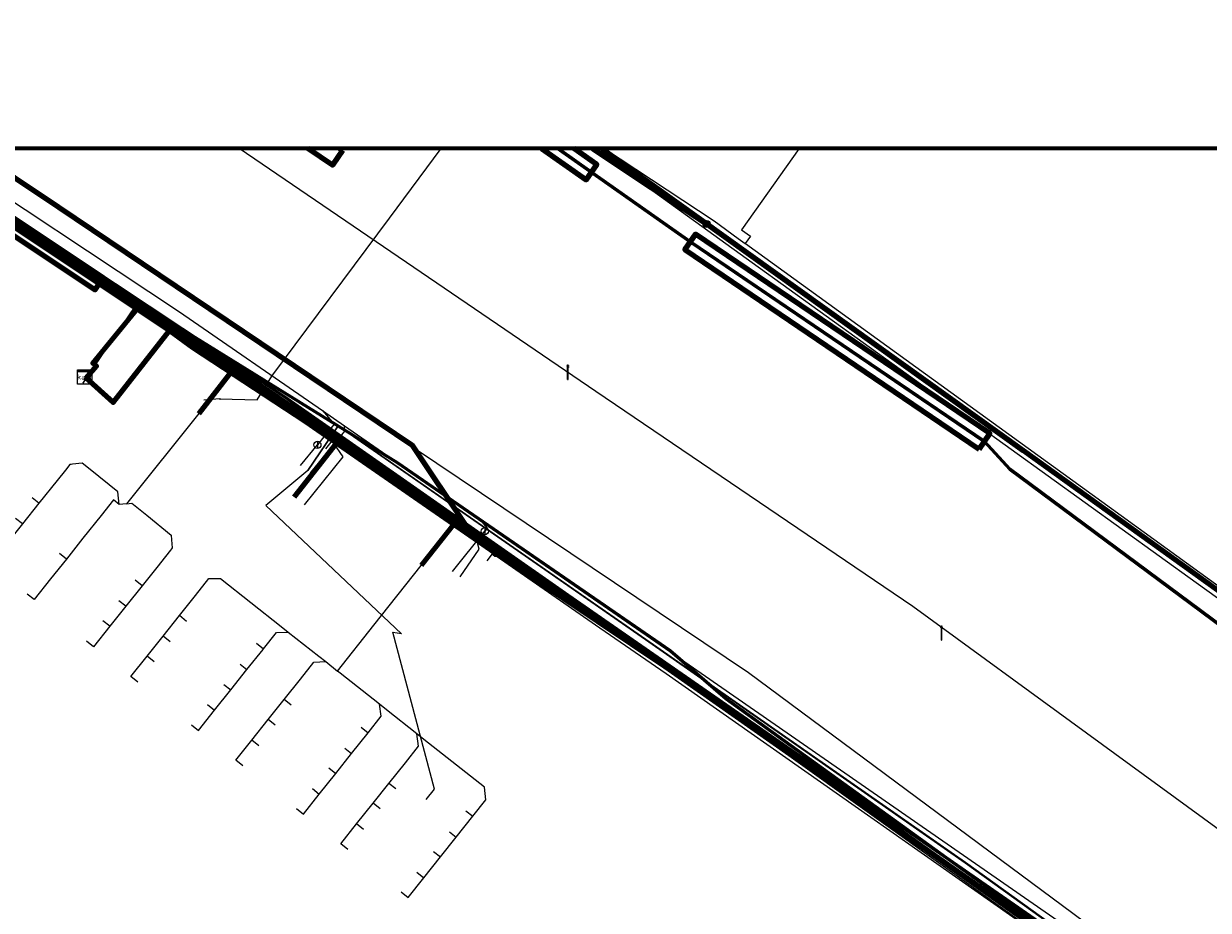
# Model space of a CAD drawing. Extents: x 152558 to 154479, y 462974 to 463683.
# Tile 587 of 638: x 154108 to 154174, y 463633 to 463683. Entities that reach past the tile are written whole.
import ezdxf
from ezdxf.enums import TextEntityAlignment as Align
from ezdxf.lldxf.tags import DXFTag

# ---------------------------------------------------------------- set-up
doc = ezdxf.new("R2010")
doc.units = 0
doc.header["$LTSCALE"] = 0.2
doc.layers.get('0').update_dxf_attribs({"linetype": 'CONTINUOUS'})
for name, color, linetype, lineweight in [('B-RO-KL-DATA_COAXIAAL_17_ZIGGO BV-G', 90, 'KL-DATA-N', 18), ('B-RO-KL-DATA_COAXIAAL_7_ZIGGO BV-G', 90, 'KL-DATA-N', 18), ('B-RO-KL-DATA_EUROFIBER NEDERLAND BV-G', 90, 'KL-DATA-N', 18), ('B-RO-KL-DATA_HULPSTUK_EUROFIBER NEDERLAND BV-S', 90, 'CONTINUOUS', 25), ('B-RO-KL-DATA_HULPSTUK_KPN BV-S', 90, 'CONTINUOUS', 25), ('B-RO-KL-DATA_HULPSTUK_REGGEFIBER OPERATOR BV-S', 90, 'CONTINUOUS', 25), ('B-RO-KL-DATA_HULPSTUK_ZIGGO BV-S', 90, 'CONTINUOUS', 25), ('B-RO-KL-DATA_KABELBED_KPN BV-G', 90, 'CONTINUOUS', 100), ('B-RO-KL-DATA_KABELBED_ZIGGO BV-G', 90, 'CONTINUOUS', 100), ('B-RO-KL-DATA_MANTELBUIS_PVC_2_KPN BV-G', 90, 'CONTINUOUS', 100), ('B-RO-KL-DATA_REGGEFIBER OPERATOR BV-G', 90, 'KL-DATA-N', 18), ('B-RO-KL-DATA_STEDIN NETBEHEER BV-G', 90, 'KL-DATA-N', 18), ('B-RO-KL-ET_HS_50 KV_STEDIN NETBEHEER BV-G', 10, 'KL-HS-N', 18), ('B-RO-KL-ET_HS_MANTELBUIS_PVC_125_STEDIN NETBEHEER BV-G', 10, 'CONTINUOUS', 100), ('B-RO-KL-ET_LS_400 V_STEDIN NETBEHEER BV-G', 190, 'KL-LS-N', 18), ('B-RO-KL-ET_LS_GEMEENTE AMERSFOORT-S', 190, 'CONTINUOUS', 25), ('B-RO-KL-ET_LS_HULPSTUK_STEDIN NETBEHEER BV-S', 190, 'CONTINUOUS', 25), ('B-RO-KL-ET_LS_KABELBED_GEMEENTE AMERSFOORT-G', 190, 'CONTINUOUS', 100), ('B-RO-KL-ET_LS_MANTELBUIS_GEMEENTE AMERSFOORT-G', 190, 'CONTINUOUS', 100), ('B-RO-KL-ET_LS_MANTELBUIS_PVC_125_STEDIN NETBEHEER BV-G', 190, 'CONTINUOUS', 100), ('B-RO-KL-ET_MS_10 KV_STEDIN NETBEHEER BV-G', 130, 'KL-MS-N', 18), ('B-RO-KL-GAS_HD_STAAL_324_8 BAR_STEDIN NETBEHEER BV-G', 30, 'KL-GAS-HD-N', 18), ('B-RO-KL-GAS_LD_GRIJS GIETIJZER_118_0.1 BAR_STEDIN NETBEHEER BV-G', 50, 'KL-GAS-LD-N', 18), ('B-RO-KL-GAS_LD_HULPSTUK_STEDIN NETBEHEER BV-S', 50, 'CONTINUOUS', 25), ('B-RO-KL-GAS_LD_KOPER_42_0.1 BAR_STEDIN NETBEHEER BV-G', 50, 'KL-GAS-LD-N', 18), ('B-RO-KL-GAS_LD_PE_32_0.1 BAR_STEDIN NETBEHEER BV-G', 50, 'KL-GAS-LD-N', 18), ('B-RO-KL-GAS_LD_PE_40_0.1 BAR_STEDIN NETBEHEER BV-G', 50, 'KL-GAS-LD-N', 18), ('B-RO-KL-GAS_LD_PVC_200_0.1 BAR_STEDIN NETBEHEER BV-G', 50, 'KL-GAS-LD-N', 18), ('B-RO-KL-WATER_100_VITENS-G', 170, 'KL-WATER-N', 18), ('B-RO-KL-WATER_40_VITENS-G', 170, 'KL-WATER-N', 18), ('B-RO-KL-WATER_50_VITENS-G', 170, 'KL-WATER-N', 18), ('B-RO-KL-WATER_HULPSTUK_VITENS-S', 170, 'CONTINUOUS', 25), ('B-RO-OG-INFO_ORIENTATIEPOLYGOON-GV', 7, 'CONTINUOUS', 70), ('B-RO-OG-INFO_VITENS-G', 7, 'CONTINUOUS', 18)]:
    doc.layers.add(name, color=color, linetype=linetype, lineweight=lineweight)
doc.styles.add('NLCS-ISO', font='NLCS-ISO.ttf')
tags = doc.linetypes.add('KL-DATA-N', pattern='A,4,-1,[101,NLCS.SHX,S=0.5,R=0,X=0,Y=0],-1,4,-1,["D",Standard,S=1,R=0,X=-0.25,Y=-0.5],-1.5', length=12.5).pattern_tags.tags
tags[18] = DXFTag(74, 10)
tags = doc.linetypes.add('KL-GAS-HD-N', pattern='A,4,-1,[69,NLCS.SHX,S=0.5,R=0,X=0,Y=0],-1,4,-1,["H",Standard,S=1,R=0,X=0,Y=-0.5],-2', length=13).pattern_tags.tags
tags[18] = DXFTag(74, 10)
tags = doc.linetypes.add('KL-GAS-LD-N', pattern='A,4,-1,[69,NLCS.SHX,S=0.5,R=0,X=0,Y=0],-1,4,-1,["L",Standard,S=1,R=0,X=0.25,Y=-0.5],-2', length=13).pattern_tags.tags
tags[18] = DXFTag(74, 10)
tags = doc.linetypes.add('KL-HS-N', pattern='A,4,-1,[103,NLCS.SHX,S=0.75,R=0,X=0,Y=0],-1,4,-1,["H",Standard,S=1,R=0,X=0,Y=-0.5],-2', length=13).pattern_tags.tags
tags[18] = DXFTag(74, 10)
tags = doc.linetypes.add('KL-LS-N', pattern='A,4,-1,[103,NLCS.SHX,S=0.75,R=0,X=0,Y=0],-1,4,-1,["L",Standard,S=1,R=0,X=0,Y=-0.5],-2', length=13).pattern_tags.tags
tags[18] = DXFTag(74, 10)
tags = doc.linetypes.add('KL-MS-N', pattern='A,4,-1,[103,NLCS.SHX,S=0.75,R=0,X=0,Y=0],-1,4,-1,["M",Standard,S=1,R=0,X=0,Y=-0.5],-2', length=13).pattern_tags.tags
tags[18] = DXFTag(74, 10)
doc.linetypes.add('KL-WATER-N', pattern='A,7,-0.5,[168,NLCS.SHX,S=0.75,R=0,X=0.75,Y=0],-2', length=9.5)

# ---------------------------------------------------------------- blocks, each defined once
blk = doc.blocks.new('SKL-WTB_HULP_AFSLUITER-SO')
at = {"color": 0, "linetype": 'ByBlock', "lineweight": 18}
blk.add_lwpolyline([(0, 0.8), (0, -0.8)], dxfattribs=at)
blk.add_circle((0, 0), 1, dxfattribs=at)
at = {"color": 0, "linetype": 'ByBlock', "lineweight": 18, "style": 'NLCS-ISO', "flags": 1}
for tag, p in [('TYPE', (1.5, 0)), ('OMSCHRIJVING', (1.5, -3)), ('LABEL', (1.5, -1.5))]:
    blk.add_attdef(tag, p, '', height=1, dxfattribs=at)
blk = doc.blocks.new('SKL-WTB_HULP_MOF-SO')
at = {"linetype": 'ByBlock', "lineweight": 18}
h = blk.add_hatch(color=0, dxfattribs=at)
h.dxf.hatch_style = 1
h.paths.add_polyline_path([(-0.5625, 0, 1), (0.5625, 0, 1)])
at = {"color": 0, "linetype": 'ByBlock', "lineweight": 18}
blk.add_circle((0, 0), 0.5625, dxfattribs=at)
at = {"color": 0, "linetype": 'ByBlock', "lineweight": 18, "style": 'NLCS-ISO', "flags": 1}
for tag, p in [('TYPE', (1.5, 0)), ('OMSCHRIJVING', (1.5, -3)), ('LABEL', (1.5, -1.5))]:
    blk.add_attdef(tag, p, '', height=1, dxfattribs=at)
blk = doc.blocks.new('SKL-WTB_HULP_OVERLENGTE-SO')
at = {"color": 0, "linetype": 'ByBlock', "lineweight": 18}
for centre, radius in [((0, 0), 1), ((-0.42, 0), 0.417), ((0.42, 0), 0.417)]:
    blk.add_circle(centre, radius, dxfattribs=at)
at = {"color": 0, "linetype": 'ByBlock', "lineweight": 18, "style": 'NLCS-ISO', "flags": 1}
for tag, p in [('TYPE', (1.5, 0)), ('OMSCHRIJVING', (1.5, -3)), ('LABEL', (1.5, -1.5))]:
    blk.add_attdef(tag, p, '', height=1, dxfattribs=at)
blk = doc.blocks.new('SKL-WTB_HULP_KAST-SO')
at = {"color": 0, "linetype": 'ByBlock', "lineweight": 18}
for points in [[(-2, 2), (2, 2), (2, 1.68), (-2, 1.68)], [(-2, 1.52), (2, 1.52), (2, -2), (-2, -2)]]:
    blk.add_lwpolyline(points, close=True, dxfattribs=at)
at = {"color": 0, "linetype": 'ByBlock', "lineweight": 18, "style": 'NLCS-ISO'}
blk.add_text('kast', height=1.5, dxfattribs=at).set_placement((0, 0), align=Align.MIDDLE_CENTER)
at = {"color": 0, "linetype": 'ByBlock', "lineweight": 18, "style": 'NLCS-ISO', "flags": 1}
for tag, p in [('TYPE', (2.5, 0)), ('OMSCHRIJVING', (2.5, -3)), ('LABEL', (2.5, -1.5))]:
    blk.add_attdef(tag, p, '', height=1, dxfattribs=at)
blk = doc.blocks.new('SKL-WTB_HULP_OVERIG-SO')
at = {"color": 0, "linetype": 'ByBlock', "lineweight": 18}
for points in [[(-0.14, 0.14), (0.14, -0.14)], [(0.14, 0.14), (-0.14, -0.14)]]:
    blk.add_lwpolyline(points, dxfattribs=at)
at = {"color": 0, "linetype": 'ByBlock', "lineweight": 18, "style": 'NLCS-ISO', "flags": 1}
for tag, p in [('TYPE', (1.5, 0)), ('OMSCHRIJVING', (1.5, -3)), ('LABEL', (1.5, -1.5))]:
    blk.add_attdef(tag, p, '', height=1, dxfattribs=at)
blk = doc.blocks.new('SKL-ET_LS_MAST-SO')
for p, q in [((-0.05, 2.07), (0.05, 2.07)), ((-0.05, -2), (0.05, -2))]:
    blk.add_line(p, q)
for points in [[(-0.18, 1.76), (-0.22, 1.76), (-0.22, 1.84), (-0.18, 1.84), (-0.18, 1.79)], [(-0.18, 1.49), (-0.22, 1.49), (-0.22, 1.57), (-0.18, 1.57), (-0.18, 1.52)], [(-0.18, 1.79), (-0.05, 1.79)], [(-0.18, 1.76), (-0.05, 1.76)], [(-0.18, 1.52), (-0.05, 1.52)], [(-0.18, 1.49), (-0.05, 1.49)], [(-0.05, -2), (-0.05, 2.07)], [(0.05, -2), (0.05, 2.07)], [(0.18, 1.92), (0.05, 1.92)], [(0.18, 1.89), (0.05, 1.89)], [(0.18, 1.66), (0.05, 1.66)], [(0.18, 1.63), (0.05, 1.63)], [(0.18, 1.39), (0.05, 1.39)], [(0.18, 1.36), (0.05, 1.36)], [(0.18, 1.89), (0.22, 1.89), (0.22, 1.97), (0.18, 1.97), (0.18, 1.92)], [(0.18, 1.63), (0.22, 1.63), (0.22, 1.71), (0.18, 1.71), (0.18, 1.66)], [(0.18, 1.36), (0.22, 1.36), (0.22, 1.44), (0.18, 1.44), (0.18, 1.39)]]:
    blk.add_lwpolyline(points)

msp = doc.modelspace()

# ---------------------------------------------------------------- linework, layer by layer
at = {"layer": 'B-RO-KL-DATA_COAXIAAL_17_ZIGGO BV-G', "flags": 128}
msp.add_lwpolyline([(154111.36, 463663.201), (154111.431, 463663.137), (154112.96, 463661.764), (154116.12, 463665.828), (154117.404, 463664.898), (154119.295, 463663.667), (154119.56, 463663.494), (154123.908, 463660.665), (154125.074, 463659.852), (154125.509, 463659.549), (154132.057, 463654.982), (154132.334, 463654.789), (154134.419, 463653.335), (154147.651, 463644.466), (154167.343, 463630.424), (154167.427, 463630.364), (154167.762, 463629.949), (154167.976, 463629.799), (154173.014, 463626.114), (154177.976, 463622.514), (154188.915, 463614.629), (154198.892, 463607.342), (154203.201, 463604.291), (154207.556, 463601.033), (154207.958, 463598.873), (154210.195, 463593.142), (154210.433, 463592.459), (154208.949, 463590.724), (154208.83, 463590.282), (154208.35, 463589.409), (154207.279, 463587.795), (154241.917, 463562.275), (154242.032, 463562.424), (154243.22, 463561.51), (154243.124, 463561.386), (154242.771, 463560.926)], dxfattribs=at)
at = {"layer": 'B-RO-KL-DATA_COAXIAAL_7_ZIGGO BV-G', "flags": 128}
for points in [[(154167.343, 463630.424), (154147.651, 463644.466), (154134.419, 463653.335), (154132.334, 463654.789), (154132.057, 463654.982), (154125.509, 463659.549), (154125.074, 463659.852), (154123.908, 463660.665), (154119.56, 463663.494), (154119.295, 463663.667), (154117.404, 463664.898), (154116.12, 463665.828), (154114.319, 463667.037), (154112.777, 463665.154), (154111.818, 463663.982), (154112.021, 463663.802), (154111.431, 463663.137), (154111.36, 463663.201)], [(154167.343, 463630.424), (154147.651, 463644.466), (154134.419, 463653.335), (154132.334, 463654.789), (154132.057, 463654.982), (154125.509, 463659.549), (154125.074, 463659.852), (154123.908, 463660.665), (154119.56, 463663.494), (154119.295, 463663.667), (154117.404, 463664.898), (154116.12, 463665.828), (154114.319, 463667.037), (154112.777, 463665.154), (154111.818, 463663.982), (154112.021, 463663.802), (154111.431, 463663.137), (154111.36, 463663.201)], [(154167.343, 463630.424), (154147.651, 463644.466), (154134.419, 463653.335), (154132.334, 463654.789), (154132.057, 463654.982), (154125.509, 463659.549), (154125.074, 463659.852), (154123.908, 463660.665), (154119.56, 463663.494), (154119.295, 463663.667), (154117.404, 463664.898), (154116.12, 463665.828), (154114.319, 463667.037), (154112.777, 463665.154), (154111.818, 463663.982), (154112.021, 463663.802), (154111.431, 463663.137), (154111.36, 463663.201)], [(154167.343, 463630.424), (154147.651, 463644.466), (154134.419, 463653.335), (154132.334, 463654.789), (154132.057, 463654.982), (154125.509, 463659.549), (154125.074, 463659.852), (154123.908, 463660.665), (154119.56, 463663.494), (154119.295, 463663.667), (154117.404, 463664.898), (154116.12, 463665.828), (154114.319, 463667.037), (154112.777, 463665.154), (154111.818, 463663.982), (154112.021, 463663.802), (154111.431, 463663.137), (154111.36, 463663.201)], [(154167.343, 463630.424), (154147.651, 463644.466), (154134.419, 463653.335), (154132.334, 463654.789), (154132.057, 463654.982), (154125.509, 463659.549), (154125.074, 463659.852), (154123.908, 463660.665), (154119.56, 463663.494), (154119.295, 463663.667), (154117.404, 463664.898), (154116.12, 463665.828), (154114.319, 463667.037), (154112.777, 463665.154), (154111.818, 463663.982), (154112.021, 463663.802), (154111.431, 463663.137), (154111.36, 463663.201)], [(154167.343, 463630.424), (154147.651, 463644.466), (154134.419, 463653.335), (154132.334, 463654.789), (154132.057, 463654.982), (154125.509, 463659.549), (154125.074, 463659.852), (154123.908, 463660.665), (154119.56, 463663.494), (154119.295, 463663.667), (154117.404, 463664.898), (154116.12, 463665.828), (154114.319, 463667.037), (154112.777, 463665.154), (154111.818, 463663.982), (154112.021, 463663.802), (154111.431, 463663.137), (154111.36, 463663.201)], [(154111.36, 463663.201), (154111.431, 463663.137), (154112.96, 463661.764), (154116.12, 463665.828), (154117.404, 463664.898), (154119.295, 463663.667), (154119.56, 463663.494), (154117.756, 463661.16), (154113.695, 463656.099), (154113.295, 463656.054), (154113.216, 463656.761), (154111.665, 463658.012), (154111.218, 463658.374), (154110.674, 463658.312), (154110.595, 463658.303), (154110.518, 463658.294), (154110.275, 463657.989), (154109.813, 463657.409), (154108.795, 463656.132), (154107.866, 463654.965), (154106.985, 463653.859), (154106.055, 463652.692), (154105.664, 463653.004)], [(154111.36, 463663.201), (154111.431, 463663.137), (154112.96, 463661.764), (154116.12, 463665.828), (154117.404, 463664.898), (154119.295, 463663.667), (154119.56, 463663.494), (154117.756, 463661.16), (154113.695, 463656.099), (154113.295, 463656.054), (154113.216, 463656.761), (154111.665, 463658.012), (154111.218, 463658.374), (154110.674, 463658.312), (154110.595, 463658.303), (154110.518, 463658.294), (154110.275, 463657.989), (154109.813, 463657.409), (154108.795, 463656.132), (154107.866, 463654.965), (154106.985, 463653.859), (154106.598, 463654.169)], [(154111.36, 463663.201), (154111.431, 463663.137), (154112.96, 463661.764), (154116.12, 463665.828), (154117.404, 463664.898), (154119.295, 463663.667), (154119.56, 463663.494), (154117.756, 463661.16), (154113.695, 463656.099), (154113.295, 463656.054), (154113.216, 463656.761), (154111.665, 463658.012), (154111.218, 463658.374), (154110.674, 463658.312), (154110.595, 463658.303), (154110.518, 463658.294), (154110.275, 463657.989), (154109.813, 463657.409), (154108.795, 463656.132), (154107.866, 463654.965), (154107.482, 463655.271)], [(154111.36, 463663.201), (154111.431, 463663.137), (154112.96, 463661.764), (154116.12, 463665.828), (154117.404, 463664.898), (154119.295, 463663.667), (154119.56, 463663.494), (154117.756, 463661.16), (154113.695, 463656.099), (154113.295, 463656.054), (154112.969, 463656.313), (154112.278, 463655.444), (154111.256, 463654.161), (154110.332, 463653.001), (154109.446, 463651.888), (154108.521, 463650.728), (154108.13, 463651.039)], [(154111.36, 463663.201), (154111.431, 463663.137), (154112.96, 463661.764), (154116.12, 463665.828), (154117.404, 463664.898), (154119.295, 463663.667), (154119.56, 463663.494), (154117.756, 463661.16), (154113.695, 463656.099), (154113.295, 463656.054), (154113.216, 463656.761), (154111.665, 463658.012), (154111.218, 463658.374), (154110.674, 463658.312), (154110.595, 463658.303), (154110.518, 463658.294), (154110.275, 463657.989), (154109.813, 463657.409), (154108.795, 463656.132), (154108.416, 463656.436)], [(154111.36, 463663.201), (154111.431, 463663.137), (154112.96, 463661.764), (154116.12, 463665.828), (154117.404, 463664.898), (154119.295, 463663.667), (154119.56, 463663.494), (154117.756, 463661.16), (154113.695, 463656.099), (154113.295, 463656.054), (154112.969, 463656.313), (154112.278, 463655.444), (154111.256, 463654.161), (154110.332, 463653.001), (154109.947, 463653.307)], [(154129.088, 463634.347), (154129.479, 463634.036), (154130.357, 463635.139), (154131.289, 463636.309), (154132.167, 463637.411), (154133.101, 463638.585), (154133.838, 463639.51), (154133.756, 463640.211), (154130.366, 463642.893), (154129.974, 463643.203), (154128.263, 463644.557), (154127.871, 463644.867), (154125.677, 463646.603), (154125.528, 463646.721), (154127.56, 463649.287), (154130.213, 463652.647), (154132.057, 463654.982), (154125.509, 463659.549), (154125.074, 463659.852), (154123.908, 463660.665), (154119.56, 463663.494), (154119.295, 463663.667), (154117.404, 463664.898), (154116.12, 463665.828), (154112.96, 463661.764), (154111.431, 463663.137), (154111.36, 463663.201)], [(154129.971, 463635.448), (154130.357, 463635.139), (154131.289, 463636.309), (154132.167, 463637.411), (154133.101, 463638.585), (154133.838, 463639.51), (154133.756, 463640.211), (154130.366, 463642.893), (154129.974, 463643.203), (154128.263, 463644.557), (154127.871, 463644.867), (154125.677, 463646.603), (154125.528, 463646.721), (154127.56, 463649.287), (154130.213, 463652.647), (154132.057, 463654.982), (154125.509, 463659.549), (154125.074, 463659.852), (154123.908, 463660.665), (154119.56, 463663.494), (154119.295, 463663.667), (154117.404, 463664.898), (154116.12, 463665.828), (154112.96, 463661.764), (154111.431, 463663.137), (154111.36, 463663.201)], [(154130.906, 463636.614), (154131.289, 463636.309), (154132.167, 463637.411), (154133.101, 463638.585), (154133.838, 463639.51), (154133.756, 463640.211), (154130.366, 463642.893), (154129.974, 463643.203), (154128.263, 463644.557), (154127.871, 463644.867), (154125.677, 463646.603), (154125.528, 463646.721), (154127.56, 463649.287), (154130.213, 463652.647), (154132.057, 463654.982), (154125.509, 463659.549), (154125.074, 463659.852), (154123.908, 463660.665), (154119.56, 463663.494), (154119.295, 463663.667), (154117.404, 463664.898), (154116.12, 463665.828), (154112.96, 463661.764), (154111.431, 463663.137), (154111.36, 463663.201)], [(154126.094, 463636.731), (154125.703, 463637.043), (154126.59, 463638.157), (154127.514, 463639.317), (154128.4, 463640.429), (154129.324, 463641.589), (154130.068, 463642.522), (154129.974, 463643.203), (154128.263, 463644.557), (154127.871, 463644.867), (154125.677, 463646.603), (154125.528, 463646.721), (154127.56, 463649.287), (154130.213, 463652.647), (154132.057, 463654.982), (154125.509, 463659.549), (154125.074, 463659.852), (154123.908, 463660.665), (154119.56, 463663.494), (154119.295, 463663.667), (154117.404, 463664.898), (154116.12, 463665.828), (154112.96, 463661.764), (154111.431, 463663.137), (154111.36, 463663.201)], [(154131.789, 463637.715), (154132.167, 463637.411), (154133.101, 463638.585), (154133.838, 463639.51), (154133.756, 463640.211), (154130.366, 463642.893), (154129.974, 463643.203), (154128.263, 463644.557), (154127.871, 463644.867), (154125.677, 463646.603), (154125.528, 463646.721), (154127.56, 463649.287), (154130.213, 463652.647), (154132.057, 463654.982), (154125.509, 463659.549), (154125.074, 463659.852), (154123.908, 463660.665), (154119.56, 463663.494), (154119.295, 463663.667), (154117.404, 463664.898), (154116.12, 463665.828), (154112.96, 463661.764), (154111.431, 463663.137), (154111.36, 463663.201)], [(154132.71, 463638.896), (154133.101, 463638.585), (154133.838, 463639.51), (154133.756, 463640.211), (154130.366, 463642.893), (154129.974, 463643.203), (154128.263, 463644.557), (154127.871, 463644.867), (154125.677, 463646.603), (154125.528, 463646.721), (154127.56, 463649.287), (154130.213, 463652.647), (154132.057, 463654.982), (154125.509, 463659.549), (154125.074, 463659.852), (154123.908, 463660.665), (154119.56, 463663.494), (154119.295, 463663.667), (154117.404, 463664.898), (154116.12, 463665.828), (154112.96, 463661.764), (154111.431, 463663.137), (154111.36, 463663.201)], [(154123.217, 463639.022), (154123.608, 463638.711), (154124.5, 463639.831), (154125.419, 463640.985), (154126.31, 463642.103), (154127.23, 463643.257), (154127.238, 463643.267), (154127.976, 463644.194), (154127.871, 463644.867), (154125.677, 463646.603), (154125.528, 463646.721), (154127.56, 463649.287), (154130.213, 463652.647), (154132.057, 463654.982), (154125.509, 463659.549), (154125.074, 463659.852), (154123.908, 463660.665), (154119.56, 463663.494), (154119.295, 463663.667), (154117.404, 463664.898), (154116.12, 463665.828), (154112.96, 463661.764), (154111.431, 463663.137), (154111.36, 463663.201)], [(154127.905, 463639.005), (154127.514, 463639.317), (154128.4, 463640.429), (154129.324, 463641.589), (154130.068, 463642.522), (154129.974, 463643.203), (154128.263, 463644.557), (154127.871, 463644.867), (154125.677, 463646.603), (154125.528, 463646.721), (154127.56, 463649.287), (154130.213, 463652.647), (154132.057, 463654.982), (154125.509, 463659.549), (154125.074, 463659.852), (154123.908, 463660.665), (154119.56, 463663.494), (154119.295, 463663.667), (154117.404, 463664.898), (154116.12, 463665.828), (154112.96, 463661.764), (154111.431, 463663.137), (154111.36, 463663.201)], [(154124.113, 463640.141), (154124.5, 463639.831), (154125.419, 463640.985), (154126.31, 463642.103), (154127.23, 463643.257), (154127.238, 463643.267), (154127.976, 463644.194), (154127.871, 463644.867), (154125.677, 463646.603), (154125.528, 463646.721), (154127.56, 463649.287), (154130.213, 463652.647), (154132.057, 463654.982), (154125.509, 463659.549), (154125.074, 463659.852), (154123.908, 463660.665), (154119.56, 463663.494), (154119.295, 463663.667), (154117.404, 463664.898), (154116.12, 463665.828), (154112.96, 463661.764), (154111.431, 463663.137), (154111.36, 463663.201)], [(154128.79, 463640.116), (154128.4, 463640.429), (154129.324, 463641.589), (154130.068, 463642.522), (154129.974, 463643.203), (154128.263, 463644.557), (154127.871, 463644.867), (154125.677, 463646.603), (154125.528, 463646.721), (154127.56, 463649.287), (154130.213, 463652.647), (154132.057, 463654.982), (154125.509, 463659.549), (154125.074, 463659.852), (154123.908, 463660.665), (154119.56, 463663.494), (154119.295, 463663.667), (154117.404, 463664.898), (154116.12, 463665.828), (154112.96, 463661.764), (154111.431, 463663.137), (154111.36, 463663.201)], [(154125.034, 463641.291), (154125.419, 463640.985), (154126.31, 463642.103), (154127.23, 463643.257), (154127.238, 463643.267), (154127.976, 463644.194), (154127.871, 463644.867), (154125.677, 463646.603), (154125.528, 463646.721), (154127.56, 463649.287), (154130.213, 463652.647), (154132.057, 463654.982), (154125.509, 463659.549), (154125.074, 463659.852), (154123.908, 463660.665), (154119.56, 463663.494), (154119.295, 463663.667), (154117.404, 463664.898), (154116.12, 463665.828), (154112.96, 463661.764), (154111.431, 463663.137), (154111.36, 463663.201)], [(154120.213, 463641.415), (154119.821, 463641.727), (154120.722, 463642.857), (154121.633, 463644), (154122.532, 463645.129), (154123.443, 463646.273), (154124.194, 463647.216), (154124.859, 463647.251), (154125.528, 463646.721), (154127.56, 463649.287), (154130.213, 463652.647), (154132.057, 463654.982), (154125.509, 463659.549), (154125.074, 463659.852), (154123.908, 463660.665), (154119.56, 463663.494), (154119.295, 463663.667), (154117.404, 463664.898), (154116.12, 463665.828), (154112.96, 463661.764), (154111.431, 463663.137), (154111.36, 463663.201)], [(154125.929, 463642.408), (154126.31, 463642.103), (154127.23, 463643.257), (154127.238, 463643.267), (154127.976, 463644.194), (154127.871, 463644.867), (154125.677, 463646.603), (154125.528, 463646.721), (154127.56, 463649.287), (154130.213, 463652.647), (154132.057, 463654.982), (154125.509, 463659.549), (154125.074, 463659.852), (154123.908, 463660.665), (154119.56, 463663.494), (154119.295, 463663.667), (154117.404, 463664.898), (154116.12, 463665.828), (154112.96, 463661.764), (154111.431, 463663.137), (154111.36, 463663.201)], [(154121.115, 463642.542), (154120.722, 463642.857), (154121.633, 463644), (154122.532, 463645.129), (154123.443, 463646.273), (154124.194, 463647.216), (154124.859, 463647.251), (154125.528, 463646.721), (154127.56, 463649.287), (154130.213, 463652.647), (154132.057, 463654.982), (154125.509, 463659.549), (154125.074, 463659.852), (154123.908, 463660.665), (154119.56, 463663.494), (154119.295, 463663.667), (154117.404, 463664.898), (154116.12, 463665.828), (154112.96, 463661.764), (154111.431, 463663.137), (154111.36, 463663.201)], [(154117.337, 463643.706), (154117.728, 463643.394), (154118.633, 463644.53), (154119.539, 463645.668), (154120.443, 463646.802), (154121.35, 463647.94), (154121.378, 463647.975), (154122.103, 463648.886), (154122.76, 463648.911), (154124.467, 463647.561), (154124.859, 463647.251), (154125.528, 463646.721), (154127.56, 463649.287), (154130.213, 463652.647), (154132.057, 463654.982), (154125.509, 463659.549), (154125.074, 463659.852), (154123.908, 463660.665), (154119.56, 463663.494), (154119.295, 463663.667), (154117.404, 463664.898), (154116.12, 463665.828), (154112.96, 463661.764), (154111.431, 463663.137), (154111.36, 463663.201)], [(154122.03, 463643.684), (154121.633, 463644), (154122.532, 463645.129), (154123.443, 463646.273), (154124.194, 463647.216), (154124.859, 463647.251), (154125.528, 463646.721), (154127.56, 463649.287), (154130.213, 463652.647), (154132.057, 463654.982), (154125.509, 463659.549), (154125.074, 463659.852), (154123.908, 463660.665), (154119.56, 463663.494), (154119.295, 463663.667), (154117.404, 463664.898), (154116.12, 463665.828), (154112.96, 463661.764), (154111.431, 463663.137), (154111.36, 463663.201)], [(154122.931, 463644.809), (154122.532, 463645.129), (154123.443, 463646.273), (154124.194, 463647.216), (154124.859, 463647.251), (154125.528, 463646.721), (154127.56, 463649.287), (154130.213, 463652.647), (154132.057, 463654.982), (154125.509, 463659.549), (154125.074, 463659.852), (154123.908, 463660.665), (154119.56, 463663.494), (154119.295, 463663.667), (154117.404, 463664.898), (154116.12, 463665.828), (154112.96, 463661.764), (154111.431, 463663.137), (154111.36, 463663.201)], [(154119.154, 463645.974), (154119.539, 463645.668), (154120.443, 463646.802), (154121.35, 463647.94), (154121.378, 463647.975), (154122.103, 463648.886), (154122.76, 463648.911), (154124.467, 463647.561), (154124.859, 463647.251), (154125.528, 463646.721), (154127.56, 463649.287), (154130.213, 463652.647), (154132.057, 463654.982), (154125.509, 463659.549), (154125.074, 463659.852), (154123.908, 463660.665), (154119.56, 463663.494), (154119.295, 463663.667), (154117.404, 463664.898), (154116.12, 463665.828), (154112.96, 463661.764), (154111.431, 463663.137), (154111.36, 463663.201)], [(154114.333, 463646.099), (154113.942, 463646.411), (154114.855, 463647.557), (154115.753, 463648.684), (154116.665, 463649.829), (154117.563, 463650.956), (154118.321, 463651.908), (154118.964, 463651.915), (154122.368, 463649.221), (154122.76, 463648.911), (154124.467, 463647.561), (154124.859, 463647.251), (154125.528, 463646.721), (154127.56, 463649.287), (154130.213, 463652.647), (154132.057, 463654.982), (154125.509, 463659.549), (154125.074, 463659.852), (154123.908, 463660.665), (154119.56, 463663.494), (154119.295, 463663.667), (154117.404, 463664.898), (154116.12, 463665.828), (154112.96, 463661.764), (154111.431, 463663.137), (154111.36, 463663.201)], [(154117.064, 463649.509), (154116.665, 463649.829), (154117.563, 463650.956), (154118.321, 463651.908), (154118.964, 463651.915), (154122.368, 463649.221), (154122.76, 463648.911), (154124.467, 463647.561), (154124.859, 463647.251), (154125.528, 463646.721), (154127.56, 463649.287), (154130.213, 463652.647), (154132.057, 463654.982), (154125.509, 463659.549), (154125.074, 463659.852), (154123.908, 463660.665), (154119.56, 463663.494), (154119.295, 463663.667), (154117.404, 463664.898), (154116.12, 463665.828), (154112.96, 463661.764), (154111.431, 463663.137), (154111.36, 463663.201)], [(154120.062, 463647.108), (154120.443, 463646.802), (154121.35, 463647.94), (154121.378, 463647.975), (154122.103, 463648.886), (154122.76, 463648.911), (154124.467, 463647.561), (154124.859, 463647.251), (154125.528, 463646.721), (154127.56, 463649.287), (154130.213, 463652.647), (154132.057, 463654.982), (154125.509, 463659.549), (154125.074, 463659.852), (154123.908, 463660.665), (154119.56, 463663.494), (154119.295, 463663.667), (154117.404, 463664.898), (154116.12, 463665.828), (154112.96, 463661.764), (154111.431, 463663.137), (154111.36, 463663.201)], [(154120.987, 463648.287), (154121.378, 463647.975), (154122.103, 463648.886), (154122.76, 463648.911), (154124.467, 463647.561), (154124.859, 463647.251), (154125.528, 463646.721), (154127.56, 463649.287), (154130.213, 463652.647), (154132.057, 463654.982), (154125.509, 463659.549), (154125.074, 463659.852), (154123.908, 463660.665), (154119.56, 463663.494), (154119.295, 463663.667), (154117.404, 463664.898), (154116.12, 463665.828), (154112.96, 463661.764), (154111.431, 463663.137), (154111.36, 463663.201)], [(154134.419, 463653.335), (154132.334, 463654.789), (154132.057, 463654.982), (154125.509, 463659.549), (154125.074, 463659.852), (154123.908, 463660.665), (154119.56, 463663.494), (154119.295, 463663.667), (154117.404, 463664.898), (154116.12, 463665.828), (154112.96, 463661.764), (154111.431, 463663.137), (154111.36, 463663.201)], [(154126.98, 463637.844), (154126.59, 463638.157), (154127.514, 463639.317), (154128.4, 463640.429), (154129.324, 463641.589), (154130.068, 463642.522), (154129.974, 463643.203), (154128.263, 463644.557), (154127.871, 463644.867), (154125.677, 463646.603), (154125.528, 463646.721), (154127.56, 463649.287), (154130.213, 463652.647), (154132.057, 463654.982), (154125.509, 463659.549), (154125.074, 463659.852), (154123.908, 463660.665), (154119.56, 463663.494), (154119.295, 463663.667), (154117.404, 463664.898), (154116.12, 463665.828), (154112.96, 463661.764), (154111.431, 463663.137), (154111.36, 463663.201)], [(154126.848, 463643.579), (154127.238, 463643.267), (154127.976, 463644.194), (154127.871, 463644.867), (154125.677, 463646.603), (154125.528, 463646.721), (154127.56, 463649.287), (154130.213, 463652.647), (154132.057, 463654.982), (154125.509, 463659.549), (154125.074, 463659.852), (154123.908, 463660.665), (154119.56, 463663.494), (154119.295, 463663.667), (154117.404, 463664.898), (154116.12, 463665.828), (154112.96, 463661.764), (154111.431, 463663.137), (154111.36, 463663.201)], [(154118.246, 463644.84), (154118.633, 463644.53), (154119.539, 463645.668), (154120.443, 463646.802), (154121.35, 463647.94), (154121.378, 463647.975), (154122.103, 463648.886), (154122.76, 463648.911), (154124.467, 463647.561), (154124.859, 463647.251), (154125.528, 463646.721), (154127.56, 463649.287), (154130.213, 463652.647), (154132.057, 463654.982), (154125.509, 463659.549), (154125.074, 463659.852), (154123.908, 463660.665), (154119.56, 463663.494), (154119.295, 463663.667), (154117.404, 463664.898), (154116.12, 463665.828), (154112.96, 463661.764), (154111.431, 463663.137), (154111.36, 463663.201)], [(154115.248, 463647.241), (154114.855, 463647.557), (154115.753, 463648.684), (154116.665, 463649.829), (154117.563, 463650.956), (154118.321, 463651.908), (154118.964, 463651.915), (154122.368, 463649.221), (154122.76, 463648.911), (154124.467, 463647.561), (154124.859, 463647.251), (154125.528, 463646.721), (154127.56, 463649.287), (154130.213, 463652.647), (154132.057, 463654.982), (154125.509, 463659.549), (154125.074, 463659.852), (154123.908, 463660.665), (154119.56, 463663.494), (154119.295, 463663.667), (154117.404, 463664.898), (154116.12, 463665.828), (154112.96, 463661.764), (154111.431, 463663.137), (154111.36, 463663.201)], [(154116.15, 463648.367), (154115.753, 463648.684), (154116.665, 463649.829), (154117.563, 463650.956), (154118.321, 463651.908), (154118.964, 463651.915), (154122.368, 463649.221), (154122.76, 463648.911), (154124.467, 463647.561), (154124.859, 463647.251), (154125.528, 463646.721), (154127.56, 463649.287), (154130.213, 463652.647), (154132.057, 463654.982), (154125.509, 463659.549), (154125.074, 463659.852), (154123.908, 463660.665), (154119.56, 463663.494), (154119.295, 463663.667), (154117.404, 463664.898), (154116.12, 463665.828), (154112.96, 463661.764), (154111.431, 463663.137), (154111.36, 463663.201)], [(154111.36, 463663.201), (154111.431, 463663.137), (154112.96, 463661.764), (154116.12, 463665.828), (154117.404, 463664.898), (154119.295, 463663.667), (154119.56, 463663.494), (154117.756, 463661.16), (154113.695, 463656.099), (154113.994, 463656.133), (154114.841, 463655.45), (154116.198, 463654.33), (154116.223, 463654.069), (154116.244, 463653.855), (154116.266, 463653.626), (154116.229, 463653.58), (154116.162, 463653.496), (154115.603, 463652.795), (154115.468, 463652.625), (154114.574, 463651.503), (154113.658, 463650.352), (154112.764, 463649.231), (154111.847, 463648.079), (154111.456, 463648.39)], [(154111.36, 463663.201), (154111.431, 463663.137), (154112.96, 463661.764), (154116.12, 463665.828), (154117.404, 463664.898), (154119.295, 463663.667), (154119.56, 463663.494), (154117.756, 463661.16), (154113.695, 463656.099), (154113.994, 463656.133), (154114.841, 463655.45), (154116.198, 463654.33), (154116.223, 463654.069), (154116.244, 463653.855), (154116.266, 463653.626), (154116.229, 463653.58), (154116.162, 463653.496), (154115.603, 463652.795), (154115.468, 463652.625), (154114.574, 463651.503), (154113.658, 463650.352), (154112.764, 463649.231), (154112.377, 463649.541)], [(154111.36, 463663.201), (154111.431, 463663.137), (154112.96, 463661.764), (154116.12, 463665.828), (154117.404, 463664.898), (154119.295, 463663.667), (154119.56, 463663.494), (154117.756, 463661.16), (154113.695, 463656.099), (154113.994, 463656.133), (154114.841, 463655.45), (154116.198, 463654.33), (154116.223, 463654.069), (154116.244, 463653.855), (154116.266, 463653.626), (154116.229, 463653.58), (154116.162, 463653.496), (154115.603, 463652.795), (154115.468, 463652.625), (154114.574, 463651.503), (154113.658, 463650.352), (154113.272, 463650.659)], [(154111.36, 463663.201), (154111.431, 463663.137), (154112.96, 463661.764), (154116.12, 463665.828), (154117.404, 463664.898), (154119.295, 463663.667), (154119.56, 463663.494), (154117.756, 463661.16), (154113.695, 463656.099), (154113.994, 463656.133), (154114.841, 463655.45), (154116.198, 463654.33), (154116.223, 463654.069), (154116.244, 463653.855), (154116.266, 463653.626), (154116.229, 463653.58), (154116.162, 463653.496), (154115.603, 463652.795), (154115.468, 463652.625), (154114.574, 463651.503), (154114.192, 463651.809)], [(154123.099, 463656.494), (154125.509, 463659.549), (154125.074, 463659.852), (154123.908, 463660.665), (154119.56, 463663.494), (154119.295, 463663.667), (154117.404, 463664.898), (154116.12, 463665.828), (154112.96, 463661.764), (154111.431, 463663.137), (154111.36, 463663.201)]]:
    msp.add_lwpolyline(points, dxfattribs=at)
at = {"layer": 'B-RO-KL-DATA_EUROFIBER NEDERLAND BV-G', "flags": 128}
for points in [[(154387.4, 463504.4), (154387.5, 463504.4), (154382.7, 463508.4), (154380.9, 463508.7), (154377.6, 463506.3), (154355.8, 463478.9), (154350.1, 463476.9), (154350.5, 463477.3), (154336.2, 463489.6), (154331.7, 463495.4), (154327.9, 463498.7), (154321.7, 463503.6), (154280.1, 463546.4), (154274.9, 463550), (154263.4, 463559.6), (154209.5, 463599.8), (154209.2, 463601.1), (154160.7, 463636), (154142.8, 463648.5), (154125.553, 463660.463), (154123.861, 463657.959), (154121.5, 463656), (154129.1, 463648.8)], [(154123.861, 463657.959), (154125.551, 463660.464)], [(154125.551, 463660.464), (154142.782, 463648.49), (154160.69, 463635.979), (154209.193, 463601.09), (154209.49, 463599.861)], [(154130.489, 463639.52), (154130.96, 463640.1), (154128.63, 463648.91), (154129.1, 463648.82)]]:
    msp.add_lwpolyline(points, dxfattribs=at)
at = {"layer": 'B-RO-KL-DATA_KABELBED_KPN BV-G', "flags": 128}
for points in [[(154101.409, 463676), (154108.801, 463671.057)], [(154101.625, 463676), (154108.801, 463671.057)], [(154104.978, 463676), (154109.905, 463672.725), (154129.682, 463659.4), (154132.772, 463654.792)], [(154140.305, 463676), (154140.308, 463675.998), (154163.942, 463659.089), (154227.071, 463613.697), (154256.071, 463592.315), (154283.61, 463575.304), (154287.082, 463573.159)], [(154108.804, 463671.056), (154122.739, 463661.673)], [(154108.804, 463671.056), (154128.425, 463657.845), (154132.772, 463654.792)], [(154132.772, 463654.792), (154169.153, 463629.253), (154169.412, 463629.07)]]:
    msp.add_lwpolyline(points, dxfattribs=at)
at = {"layer": 'B-RO-KL-DATA_KABELBED_ZIGGO BV-G', "flags": 128}
for points in [[(154139.81, 463676), (154142.503, 463674.221)], [(154142.503, 463674.221), (154146.201, 463671.777)], [(154111.431, 463663.137), (154112.021, 463663.802), (154111.818, 463663.982), (154114.319, 463667.037), (154116.12, 463665.828)], [(154116.12, 463665.828), (154112.96, 463661.764), (154111.431, 463663.137)], [(154119.56, 463663.494), (154116.12, 463665.828)], [(154117.756, 463661.16), (154119.56, 463663.494)], [(154125.509, 463659.549), (154119.56, 463663.494)], [(154111.431, 463663.137), (154111.36, 463663.201)], [(154123.099, 463656.494), (154125.509, 463659.549)], [(154132.057, 463654.982), (154125.509, 463659.549)], [(154132.057, 463654.982), (154130.213, 463652.647)], [(154132.334, 463654.789), (154132.057, 463654.982)], [(154134.419, 463653.335), (154132.334, 463654.789)], [(154134.419, 463653.335), (154147.651, 463644.466), (154167.343, 463630.424)]]:
    msp.add_lwpolyline(points, dxfattribs=at)
at = {"layer": 'B-RO-KL-DATA_MANTELBUIS_PVC_2_KPN BV-G', "flags": 128}
msp.add_lwpolyline([(154108.804, 463671.056), (154122.739, 463661.673)], dxfattribs=at)
at = {"layer": 'B-RO-KL-DATA_REGGEFIBER OPERATOR BV-G', "flags": 128}
for points in [[(154097.037, 463665.289), (154097.503, 463664.981), (154103.628, 463674.246), (154114.147, 463667.102)], [(154111.283, 463662.884), (154114.147, 463667.102), (154119.56, 463663.634), (154125.249, 463659.635), (154134.269, 463653.36), (154146.026, 463645.418), (154169.014, 463628.966), (154196.318, 463609.362), (154207.276, 463601.329), (154206.933, 463600.871), (154201.06, 463592.779), (154201.299, 463592.553), (154208.28, 463587.537), (154242.719, 463562.202), (154243.446, 463561.667)], [(154111.283, 463662.884), (154114.147, 463667.102)], [(154114.147, 463667.102), (154119.56, 463663.634)], [(154119.202, 463663.118), (154119.56, 463663.634)], [(154119.56, 463663.634), (154125.249, 463659.635)], [(154124.876, 463659.174), (154125.249, 463659.635)], [(154125.249, 463659.635), (154134.269, 463653.36)], [(154133.907, 463652.895), (154134.269, 463653.36)], [(154134.269, 463653.36), (154146.026, 463645.418), (154169.014, 463628.966)]]:
    msp.add_lwpolyline(points, dxfattribs=at)
at = {"layer": 'B-RO-KL-DATA_STEDIN NETBEHEER BV-G', "flags": 128}
for points in [[(154101.139, 463676), (154108.701, 463670.885), (154128.866, 463658.39), (154144.171, 463647.848), (154147.28, 463645.167), (154167.338, 463630.692), (154243.914, 463575.249), (154258.828, 463564.248)], [(154140.306, 463676), (154140.309, 463675.998), (154163.884, 463659.008), (154197.658, 463635.209), (154243.618, 463602.026)]]:
    msp.add_lwpolyline(points, dxfattribs=at)
at = {"layer": 'B-RO-KL-ET_HS_50 KV_STEDIN NETBEHEER BV-G', "flags": 128}
for points in [[(154217.296, 463594.791), (154199.435, 463607.811), (154174.743, 463625.703), (154138.431, 463650.906), (154122.512, 463662.046), (154101.448, 463676)], [(154217.325, 463594.831), (154199.464, 463607.851), (154174.772, 463625.744), (154138.46, 463650.947), (154122.54, 463662.087), (154101.539, 463676)], [(154217.354, 463594.871), (154199.493, 463607.891), (154174.801, 463625.785), (154138.489, 463650.988), (154122.568, 463662.128), (154101.629, 463676)], [(154137.77, 463676), (154145.252, 463670.73), (154161.735, 463659.556), (154163.15, 463657.996), (154243.261, 463598.53), (154255.578, 463590.219), (154268.542, 463582.468), (154270.692, 463580.364), (154272.845, 463579.057), (154273.236, 463579.028), (154276.082, 463579.892), (154276.553, 463579.963), (154276.859, 463579.919), (154277.028, 463579.77), (154277.263, 463579.418), (154290.524, 463570.527), (154305.199, 463560.961), (154331.257, 463542.925), (154337.134, 463538.991), (154341.497, 463537.574), (154342.387, 463537.372), (154343.016, 463537.118), (154359.786, 463523.6), (154363.01, 463521.034), (154365.145, 463518.911), (154370.059, 463513.738), (154375.135, 463507.736), (154376.375, 463507.248), (154376.758, 463504.926), (154378.726, 463503.04), (154376.099, 463500), (154355.244, 463474.906), (154357.016, 463473.41)], [(154137.869, 463676), (154139.746, 463674.682), (154145.28, 463670.771), (154161.768, 463659.594), (154163.184, 463658.033), (154243.29, 463598.571), (154255.605, 463590.261), (154268.573, 463582.508), (154270.723, 463580.404), (154272.861, 463579.106), (154273.23, 463579.079), (154276.071, 463579.941), (154276.553, 463580.014), (154276.881, 463579.966), (154277.066, 463579.803), (154277.299, 463579.454), (154290.586, 463570.546), (154305.23, 463561), (154331.301, 463542.955), (154337.156, 463539.036), (154341.501, 463537.624), (154342.402, 463537.42), (154343.042, 463537.162), (154359.817, 463523.639), (154363.043, 463521.071), (154365.181, 463518.946), (154370.096, 463513.771), (154375.167, 463507.775), (154376.418, 463507.276), (154376.801, 463504.954), (154378.795, 463503.043), (154376.165, 463500), (154356.46, 463476.29), (154355.3, 463475.5), (154353.9, 463475.46), (154352.27, 463475.33), (154350.94, 463474.39), (154348.45, 463471.48)], [(154369.424, 463516.11), (154359.848, 463523.678), (154343.068, 463537.206), (154342.417, 463537.468), (154341.505, 463537.674), (154337.178, 463539.081), (154331.322, 463542.994), (154305.261, 463561.039), (154290.648, 463570.565), (154277.335, 463579.49), (154277.104, 463579.836), (154276.903, 463580.013), (154276.553, 463580.065), (154276.06, 463579.99), (154273.224, 463579.13), (154272.877, 463579.155), (154270.754, 463580.444), (154268.604, 463582.548), (154255.632, 463590.303), (154243.319, 463598.612), (154163.218, 463658.07), (154161.801, 463659.632), (154145.308, 463670.812), (154139.775, 463674.723), (154137.956, 463676)]]:
    msp.add_lwpolyline(points, dxfattribs=at)
at = {"layer": 'B-RO-KL-ET_HS_MANTELBUIS_PVC_125_STEDIN NETBEHEER BV-G', "flags": 128}
for points in [[(154136.955, 463676), (154139.444, 463674.252), (154140.048, 463675.112), (154138.784, 463676)], [(154161.473, 463659.159), (154162.063, 463660.029), (154145.575, 463671.207), (154144.985, 463670.337), (154161.473, 463659.159)]]:
    msp.add_lwpolyline(points, dxfattribs=at)
at = {"layer": 'B-RO-KL-ET_LS_400 V_STEDIN NETBEHEER BV-G', "flags": 128}
for points in [[(154258.021, 463564.134), (154237.322, 463579.498), (154237.261, 463579.561), (154237.227, 463579.642), (154237.222, 463579.729), (154237.271, 463579.849), (154238.728, 463581.755), (154242.121, 463586.342), (154239.662, 463590.586), (154157.763, 463650.343), (154139.994, 463662.389), (154120.006, 463676)], [(154111.368, 463669.155), (154117.342, 463664.772), (154123.687, 463660.617), (154125.275, 463659.518), (154133.356, 463653.913), (154135.76, 463652.245), (154140.227, 463649.147), (154143.927, 463646.581), (154167.927, 463629.731), (154172.946, 463626.014), (154177.928, 463622.355), (154188.817, 463614.512), (154196.756, 463608.763), (154197.161, 463608.469), (154198.844, 463607.251), (154199.61, 463606.819), (154200.541, 463606.455), (154201.512, 463606.227), (154202.029, 463606.154), (154202.78, 463605.994), (154203.36, 463605.775), (154203.797, 463605.476)], [(154125.275, 463659.518), (154125.816, 463658.722), (154123.652, 463656.046)], [(154132.386, 463652.002), (154133.467, 463653.548), (154133.356, 463653.913)]]:
    msp.add_lwpolyline(points, dxfattribs=at)
at = {"layer": 'B-RO-KL-ET_LS_KABELBED_GEMEENTE AMERSFOORT-G', "flags": 128}
for points in [[(154118.056, 463664.494), (154112.165, 463668.423), (154102.138, 463675.111), (154100.83, 463676)], [(154125.8, 463675.893), (154125.238, 463675.066), (154123.861, 463676)], [(154125.642, 463676), (154125.8, 463675.893)]]:
    msp.add_lwpolyline(points, dxfattribs=at)
at = {"layer": 'B-RO-KL-ET_LS_MANTELBUIS_GEMEENTE AMERSFOORT-G', "flags": 128}
msp.add_lwpolyline([(154102.359, 463675.441), (154101.915, 463674.775), (154111.942, 463668.088), (154112.386, 463668.753), (154102.367, 463675.435)], dxfattribs=at)
at = {"layer": 'B-RO-KL-ET_LS_MANTELBUIS_PVC_125_STEDIN NETBEHEER BV-G', "flags": 128}
for points in [[(154136.955, 463676), (154139.444, 463674.252), (154140.048, 463675.112), (154138.784, 463676)], [(154161.473, 463659.159), (154162.063, 463660.029), (154145.575, 463671.207), (154144.985, 463670.337), (154161.473, 463659.159)]]:
    msp.add_lwpolyline(points, dxfattribs=at)
at = {"layer": 'B-RO-KL-ET_MS_10 KV_STEDIN NETBEHEER BV-G', "flags": 128}
for points in [[(154212.595, 463597.285), (154167.309, 463630.652), (154147.249, 463645.128), (154144.14, 463647.808), (154128.838, 463658.349), (154108.674, 463670.843), (154101.05, 463676)], [(154214.306, 463596.301), (154212.623, 463597.327), (154167.338, 463630.692), (154147.28, 463645.167), (154144.171, 463647.848), (154128.866, 463658.39), (154108.701, 463670.885), (154101.139, 463676)], [(154219.294, 463592.905), (154214.333, 463596.343), (154212.651, 463597.369), (154167.367, 463630.732), (154147.311, 463645.206), (154144.202, 463647.888), (154128.894, 463658.431), (154108.728, 463670.927), (154101.228, 463676)]]:
    msp.add_lwpolyline(points, dxfattribs=at)
at = {"layer": 'B-RO-KL-GAS_HD_STAAL_324_8 BAR_STEDIN NETBEHEER BV-G', "flags": 128}
msp.add_lwpolyline([(154104.859, 463676), (154109.866, 463672.632), (154148.55, 463646.643), (154174.4, 463627.465), (154210.275, 463601.19)], dxfattribs=at)
at = {"layer": 'B-RO-KL-GAS_LD_GRIJS GIETIJZER_118_0.1 BAR_STEDIN NETBEHEER BV-G', "flags": 128}
msp.add_lwpolyline([(154140.485, 463676), (154146.618, 463671.956), (154147.978, 463670.97), (154148.365, 463670.69), (154148.379, 463670.68), (154168.878, 463655.831), (154238.092, 463605.685), (154239.401, 463605.105)], dxfattribs=at)
at = {"layer": 'B-RO-KL-GAS_LD_KOPER_42_0.1 BAR_STEDIN NETBEHEER BV-G', "flags": 128}
msp.add_lwpolyline([(154151.378, 463676), (154148.163, 463671.445), (154148.653, 463671.099), (154148.365, 463670.69)], dxfattribs=at)
at = {"layer": 'B-RO-KL-GAS_LD_PE_32_0.1 BAR_STEDIN NETBEHEER BV-G', "flags": 128}
msp.add_lwpolyline([(154124.03, 463657.841), (154125.929, 463660.173), (154125.907, 463660.462)], dxfattribs=at)
at = {"layer": 'B-RO-KL-GAS_LD_PE_40_0.1 BAR_STEDIN NETBEHEER BV-G', "flags": 128}
for points in [[(154124.672, 463661.318), (154125.335, 463660.553), (154124.835, 463659.939), (154124.395, 463659.398)], [(154123.455, 463658.243), (154124.395, 463659.398)], [(154133.51, 463655.193), (154133.912, 463654.736), (154133.778, 463654.567)], [(154131.964, 463652.297), (154133.778, 463654.567)]]:
    msp.add_lwpolyline(points, dxfattribs=at)
at = {"layer": 'B-RO-KL-GAS_LD_PVC_200_0.1 BAR_STEDIN NETBEHEER BV-G', "flags": 128}
msp.add_lwpolyline([(154102.856, 463676), (154116.675, 463666.86), (154124.672, 463661.318), (154125.907, 463660.462), (154133.51, 463655.193), (154169.08, 463630.516), (154175.649, 463625.955), (154206.417, 463603.324)], dxfattribs=at)
at = {"layer": 'B-RO-KL-WATER_100_VITENS-G', "flags": 128}
msp.add_lwpolyline([(154139.899, 463676), (154141.293, 463674.995), (154142.308, 463674.264), (154148.747, 463669.623), (154173.631, 463651.688), (154183.443, 463644.617)], dxfattribs=at)
at = {"layer": 'B-RO-KL-WATER_40_VITENS-G', "flags": 128}
msp.add_lwpolyline([(154118.937, 463661.976), (154118.038, 463661.9)], dxfattribs=at)
at = {"layer": 'B-RO-KL-WATER_50_VITENS-G', "flags": 128}
msp.add_lwpolyline([(154118.937, 463661.976), (154121.011, 463661.927), (154121.849, 463663.249), (154128.436, 463672.103), (154131.335, 463676)], dxfattribs=at)
at = {"layer": 'B-RO-OG-INFO_ORIENTATIEPOLYGOON-GV', "flags": 128}
msp.add_lwpolyline([(152558, 463387), (153001, 463152), (154184, 462974), (154479, 462991), (154348, 463253), (154416, 463495), (154184, 463676), (154096, 463676), (153945, 463663), (153854, 463451), (153015, 463683), (152584, 463595)], close=True, dxfattribs=at)
at = {"layer": 'B-RO-OG-INFO_VITENS-G', "flags": 128}
msp.add_lwpolyline([(154118.937, 463661.976), (154121.011, 463661.927), (154121.849, 463663.249), (154128.436, 463672.103), (154131.335, 463676)], dxfattribs=at)

# ---------------------------------------------------------------- block references
at = {"layer": 'B-RO-KL-DATA_HULPSTUK_EUROFIBER NEDERLAND BV-S', "xscale": 0.2, "yscale": 0.2, "zscale": 0.2}
msp.add_blockref('SKL-WTB_HULP_OVERIG-SO', (154125.551, 463660.464), dxfattribs=at)
at = {"layer": 'B-RO-KL-DATA_HULPSTUK_KPN BV-S', "xscale": 0.2, "yscale": 0.2, "zscale": 0.2}
for p in [(154108.801, 463671.057), (154108.801, 463671.057), (154108.804, 463671.056), (154132.772, 463654.792), (154132.772, 463654.792), (154132.772, 463654.792)]:
    msp.add_blockref('SKL-WTB_HULP_OVERIG-SO', p, dxfattribs=at)
at = {"layer": 'B-RO-KL-DATA_HULPSTUK_REGGEFIBER OPERATOR BV-S', "xscale": 0.2, "yscale": 0.2, "zscale": 0.2}
msp.add_blockref('SKL-WTB_HULP_OVERIG-SO', (154111.282, 463662.884), dxfattribs=at)
at = {"layer": 'B-RO-KL-DATA_HULPSTUK_ZIGGO BV-S', "xscale": 0.2, "yscale": 0.2, "zscale": 0.2}
for name, p in [('SKL-WTB_HULP_OVERLENGTE-SO', (154146.201, 463671.777)), ('SKL-WTB_HULP_OVERLENGTE-SO', (154146.201, 463671.777)), ('SKL-WTB_HULP_KAST-SO', (154111.36, 463663.201)), ('SKL-WTB_HULP_OVERLENGTE-SO', (154134.419, 463653.335))]:
    msp.add_blockref(name, p, dxfattribs=at)
at = {"layer": 'B-RO-KL-ET_LS_GEMEENTE AMERSFOORT-S', "xscale": 0.2, "yscale": 0.2, "zscale": 0.2}
for p in [(154138.426, 463663.464), (154159.362, 463648.852)]:
    msp.add_blockref('SKL-ET_LS_MAST-SO', p, dxfattribs=at)
at = {"layer": 'B-RO-KL-ET_LS_HULPSTUK_STEDIN NETBEHEER BV-S', "xscale": 0.2, "yscale": 0.2, "zscale": 0.2}
msp.add_blockref('SKL-WTB_HULP_MOF-SO', (154111.368, 463669.155), dxfattribs=at)
at = {"layer": 'B-RO-KL-GAS_LD_HULPSTUK_STEDIN NETBEHEER BV-S', "xscale": 0.2, "yscale": 0.2, "zscale": 0.2}
for p in [(154124.395, 463659.398), (154133.778, 463654.567)]:
    msp.add_blockref('SKL-WTB_HULP_AFSLUITER-SO', p, dxfattribs=at)
at = {"layer": 'B-RO-KL-WATER_HULPSTUK_VITENS-S', "xscale": 0.2, "yscale": 0.2, "zscale": 0.2}
for p in [(154142.308, 463674.264), (154118.937, 463661.976)]:
    msp.add_blockref('SKL-WTB_HULP_OVERIG-SO', p, dxfattribs=at)

doc.saveas('drawing.dxf')
